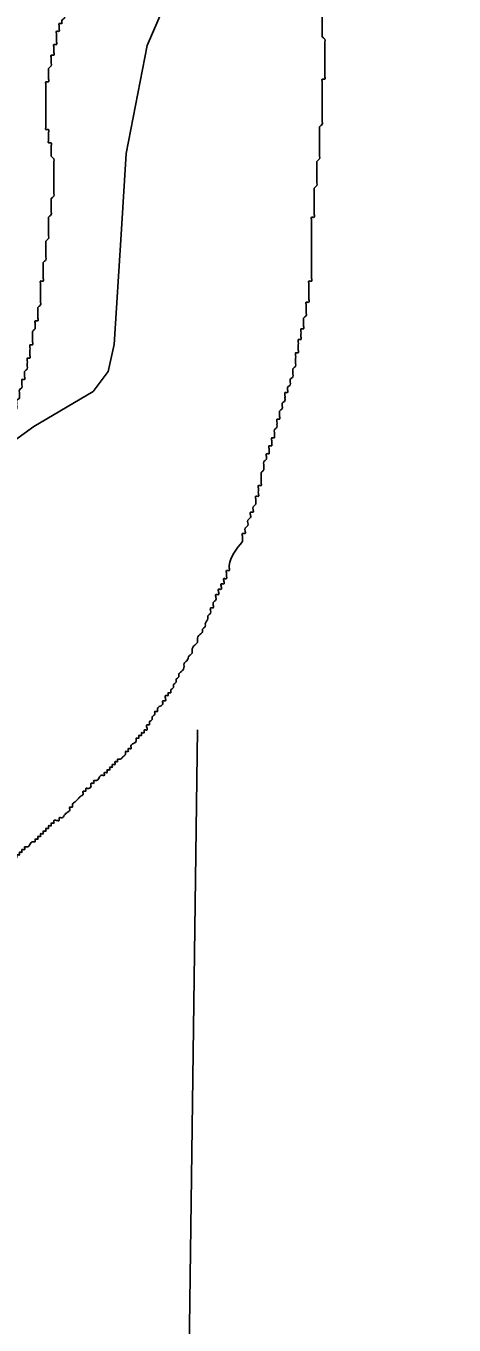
# Model space of a CAD drawing. Extents: x 813775 to 1157140, y 1757555 to 1979907.
# Drawn here: x 1017285 to 1018184, y 1868254 to 1870983 of the extents above; entities that cross this region are included whole.
import ezdxf

# ---------------------------------------------------------------- set-up
doc = ezdxf.new("R2010")
doc.units = 0
for name, color, linetype in [('Level 2', 7, 'Continuous'), ('Level 35', 7, 'Continuous'), ('Level 5', 7, 'Continuous')]:
    doc.layers.add(name, color=color, linetype=linetype)

msp = doc.modelspace()

# ---------------------------------------------------------------- linework, layer by layer
at = {"layer": 'Level 2'}
msp.add_lwpolyline([(1017240.8, 1870097.9), (1017301.8, 1870142), (1017425.8, 1870215.5), (1017457.3, 1870257.5), (1017469.9, 1870314.3), (1017484.6, 1870545.4), (1017495.1, 1870715.5), (1017539.2, 1870942.4), (1017604.4, 1871093.7), (1017772.5, 1871438.2), (1017909.1, 1871717.7), (1018020.5, 1871984.5), (1018184, 1872379.1)], dxfattribs=at)
at = {"layer": 'Level 35'}
for points in [[(1017968.5, 1871452.2), (1017982.4, 1871482.1), (1017968.5, 1871457.8), (1017968.5, 1871452.2), (1017968.5, 1871446.7), (1017968.5, 1871441.1), (1017968.5, 1871435.5), (1017968.5, 1871429.9), (1017962.9, 1871424.3), (1017962.9, 1871418.7), (1017962.9, 1871413.2), (1017962.9, 1871407.6), (1017962.9, 1871402), (1017962.9, 1871396.4), (1017957.3, 1871396.4), (1017957.3, 1871390.8), (1017957.3, 1871385.3), (1017957.3, 1871379.7), (1017957.3, 1871374.1), (1017957.3, 1871368.5), (1017957.3, 1871362.9), (1017951.7, 1871362.9), (1017951.7, 1871357.3), (1017951.7, 1871351.8), (1017951.7, 1871346.2), (1017951.7, 1871340.6), (1017946.1, 1871335), (1017946.1, 1871329.4), (1017946.1, 1871323.9), (1017946.1, 1871318.3), (1017940.6, 1871318.3), (1017940.6, 1871312.7), (1017940.6, 1871307.1), (1017940.6, 1871301.5), (1017940.6, 1871295.9), (1017935, 1871290.4), (1017935, 1871284.8), (1017935, 1871279.2), (1017935, 1871273.6), (1017935, 1871268), (1017929.4, 1871262.5), (1017929.4, 1871256.9), (1017929.4, 1871251.3), (1017929.4, 1871245.7), (1017929.4, 1871240.1), (1017929.4, 1871234.5), (1017929.4, 1871229), (1017929.4, 1871223.4), (1017929.4, 1871217.8), (1017929.4, 1871212.2), (1017929.4, 1871206.6), (1017923.8, 1871201.1), (1017923.8, 1871195.5), (1017923.8, 1871189.9), (1017923.8, 1871184.3), (1017923.8, 1871178.7), (1017923.8, 1871173.1), (1017923.8, 1871167.6), (1017923.8, 1871162), (1017923.8, 1871156.4), (1017923.8, 1871145.2), (1017923.8, 1871139.7), (1017923.8, 1871134.1), (1017923.8, 1871128.5), (1017923.8, 1871122.9), (1017918.2, 1871117.3), (1017918.2, 1871111.7), (1017918.2, 1871106.2), (1017918.2, 1871100.6), (1017918.2, 1871095), (1017918.2, 1871089.4), (1017918.2, 1871083.8), (1017918.2, 1871078.2), (1017918.2, 1871072.7), (1017918.2, 1871067.1), (1017912.7, 1871067.1), (1017912.7, 1871061.5), (1017912.7, 1871055.9), (1017912.7, 1871050.3), (1017912.7, 1871044.8), (1017912.7, 1871039.2), (1017912.7, 1871033.6), (1017907.1, 1871028), (1017907.1, 1871022.4), (1017907.1, 1871016.8), (1017907.1, 1871011.3), (1017907.1, 1871005.7), (1017907.1, 1871000.1), (1017907.1, 1870994.5), (1017907.1, 1870988.9), (1017907.1, 1870983.4)], [(1017533.3, 1871245.7), (1017533.3, 1871240.1), (1017527.7, 1871240.1), (1017527.7, 1871234.5), (1017522.1, 1871234.5), (1017522.1, 1871229), (1017516.5, 1871229), (1017516.5, 1871223.4), (1017511, 1871223.4), (1017511, 1871217.8), (1017505.4, 1871212.2), (1017505.4, 1871206.6), (1017499.8, 1871206.6), (1017494.2, 1871201.1), (1017494.2, 1871195.5), (1017488.7, 1871189.9), (1017483.1, 1871184.3), (1017483.1, 1871178.7), (1017477.5, 1871178.7), (1017477.5, 1871173.1), (1017471.9, 1871173.1), (1017471.9, 1871167.6), (1017466.3, 1871162), (1017460.8, 1871156.4), (1017460.8, 1871150.8), (1017455.2, 1871145.2), (1017449.6, 1871139.7), (1017449.6, 1871134.1), (1017444, 1871134.1), (1017444, 1871128.5), (1017438.4, 1871122.9), (1017438.4, 1871117.3), (1017432.9, 1871117.3), (1017432.9, 1871111.7), (1017427.3, 1871106.2), (1017421.7, 1871100.6), (1017421.7, 1871095), (1017416.1, 1871089.4), (1017416.1, 1871083.8), (1017410.5, 1871078.2), (1017410.5, 1871072.7), (1017405, 1871067.1), (1017399.4, 1871061.5), (1017399.4, 1871055.9), (1017393.8, 1871050.3), (1017388.2, 1871044.8), (1017388.2, 1871039.2), (1017382.6, 1871033.6), (1017377.1, 1871028), (1017377.1, 1871022.4), (1017371.5, 1871016.8), (1017371.5, 1871011.3), (1017365.9, 1871011.3), (1017365.9, 1871005.7), (1017365.9, 1871000.1), (1017360.3, 1870994.5), (1017360.3, 1870988.9), (1017354.8, 1870988.9), (1017354.8, 1870983.4), (1017354.8, 1870977.8), (1017354.8, 1870972.2), (1017349.2, 1870972.2), (1017349.2, 1870966.6), (1017349.2, 1870961), (1017349.2, 1870955.4), (1017349.2, 1870949.9), (1017349.2, 1870944.3), (1017343.6, 1870944.3), (1017343.6, 1870938.7), (1017343.6, 1870933.1), (1017343.6, 1870927.5), (1017343.6, 1870922), (1017338, 1870922), (1017338, 1870916.4), (1017338, 1870910.8), (1017338, 1870905.2), (1017338, 1870899.6), (1017332.4, 1870894), (1017332.4, 1870888.5), (1017332.4, 1870882.9), (1017332.4, 1870877.3), (1017332.4, 1870871.7), (1017332.4, 1870866.1), (1017326.9, 1870866.1), (1017326.9, 1870860.6), (1017326.9, 1870855), (1017326.9, 1870849.4), (1017326.9, 1870843.8), (1017326.9, 1870838.2), (1017326.9, 1870832.6), (1017326.9, 1870827.1)], [(1017907.1, 1870983.4), (1017907.1, 1870977.8), (1017907.1, 1870972.2), (1017907.1, 1870966.6), (1017907.1, 1870961), (1017912.7, 1870955.4), (1017912.7, 1870949.9), (1017912.7, 1870944.3), (1017912.7, 1870938.7), (1017912.7, 1870933.1), (1017912.7, 1870927.5), (1017912.7, 1870922), (1017912.7, 1870916.4), (1017912.7, 1870910.8), (1017912.7, 1870905.2), (1017912.7, 1870899.6), (1017912.7, 1870894), (1017912.7, 1870888.5), (1017912.7, 1870882.9), (1017912.7, 1870877.3), (1017912.7, 1870871.7), (1017907.1, 1870871.7), (1017907.1, 1870866.1), (1017907.1, 1870860.6), (1017907.1, 1870855), (1017907.1, 1870849.4), (1017907.1, 1870843.8), (1017907.1, 1870838.2), (1017907.1, 1870832.6), (1017907.1, 1870827.1), (1017907.1, 1870821.5), (1017907.1, 1870815.9), (1017907.1, 1870810.3), (1017907.1, 1870804.7), (1017907.1, 1870799.2), (1017907.1, 1870793.6), (1017907.1, 1870788), (1017907.1, 1870782.4), (1017907.1, 1870776.8), (1017901.5, 1870771.2), (1017901.5, 1870765.7), (1017901.5, 1870760.1), (1017901.5, 1870754.5), (1017901.5, 1870748.9), (1017901.5, 1870743.3), (1017901.5, 1870737.8), (1017901.5, 1870732.2), (1017901.5, 1870726.6), (1017901.5, 1870721), (1017901.5, 1870715.4), (1017901.5, 1870709.8), (1017901.5, 1870704.3), (1017895.9, 1870698.7), (1017895.9, 1870693.1), (1017895.9, 1870687.5), (1017895.9, 1870681.9), (1017895.9, 1870676.4), (1017895.9, 1870670.8), (1017895.9, 1870665.2), (1017895.9, 1870659.6), (1017895.9, 1870654), (1017895.9, 1870648.4), (1017890.4, 1870642.9), (1017890.4, 1870637.3), (1017890.4, 1870631.7), (1017890.4, 1870626.1), (1017890.4, 1870620.5), (1017890.4, 1870615), (1017890.4, 1870609.4), (1017890.4, 1870603.8), (1017890.4, 1870598.2), (1017890.4, 1870592.6), (1017890.4, 1870587), (1017890.4, 1870581.5), (1017884.8, 1870581.5), (1017884.8, 1870575.9), (1017884.8, 1870570.3), (1017884.8, 1870564.7), (1017884.8, 1870559.1), (1017884.8, 1870553.6), (1017884.8, 1870548), (1017884.8, 1870542.4), (1017884.8, 1870536.8), (1017884.8, 1870531.2), (1017884.8, 1870525.6), (1017884.8, 1870520.1), (1017884.8, 1870514.5), (1017884.8, 1870508.9), (1017884.8, 1870503.3), (1017884.8, 1870497.7), (1017884.8, 1870492.2)], [(1017326.9, 1870827.1), (1017326.9, 1870821.5), (1017326.9, 1870815.9), (1017326.9, 1870810.3), (1017326.9, 1870804.7), (1017326.9, 1870799.2), (1017326.9, 1870793.6), (1017326.9, 1870788), (1017326.9, 1870782.4), (1017326.9, 1870776.8), (1017326.9, 1870771.2), (1017326.9, 1870765.7), (1017332.4, 1870765.7), (1017332.4, 1870760.1), (1017332.4, 1870754.5), (1017332.4, 1870748.9), (1017332.4, 1870743.3), (1017332.4, 1870737.8), (1017338, 1870737.8), (1017338, 1870732.2), (1017338, 1870726.6), (1017338, 1870721), (1017338, 1870715.4), (1017338, 1870709.8), (1017343.6, 1870704.3), (1017343.6, 1870698.7), (1017343.6, 1870693.1), (1017343.6, 1870687.5), (1017343.6, 1870681.9), (1017343.6, 1870676.4), (1017343.6, 1870670.8), (1017343.6, 1870665.2), (1017343.6, 1870659.6), (1017343.6, 1870654), (1017343.6, 1870648.4), (1017343.6, 1870642.9), (1017343.6, 1870637.3), (1017343.6, 1870631.7), (1017343.6, 1870626.1), (1017338, 1870620.5), (1017338, 1870615), (1017338, 1870609.4), (1017338, 1870603.8), (1017338, 1870598.2), (1017338, 1870592.6), (1017338, 1870587), (1017332.4, 1870581.5), (1017332.4, 1870575.9), (1017332.4, 1870570.3), (1017332.4, 1870564.7), (1017332.4, 1870559.1), (1017332.4, 1870553.6), (1017332.4, 1870548), (1017332.4, 1870542.4), (1017332.4, 1870536.8), (1017326.9, 1870531.2), (1017326.9, 1870525.6), (1017326.9, 1870520.1), (1017326.9, 1870514.5), (1017326.9, 1870508.9), (1017326.9, 1870503.3), (1017326.9, 1870497.7), (1017326.9, 1870492.2), (1017321.3, 1870486.6), (1017321.3, 1870481), (1017321.3, 1870475.4), (1017321.3, 1870469.8), (1017321.3, 1870464.2), (1017321.3, 1870458.7), (1017321.3, 1870453.1), (1017321.3, 1870447.5), (1017315.7, 1870447.5), (1017315.7, 1870441.9), (1017315.7, 1870436.3), (1017315.7, 1870430.8), (1017315.7, 1870425.2), (1017315.7, 1870419.6), (1017315.7, 1870414), (1017315.7, 1870408.4), (1017315.7, 1870402.8), (1017315.7, 1870397.3), (1017310.1, 1870391.7), (1017310.1, 1870386.1), (1017310.1, 1870380.5), (1017310.1, 1870374.9), (1017310.1, 1870369.4), (1017310.1, 1870363.8), (1017304.5, 1870363.8), (1017304.5, 1870358.2), (1017304.5, 1870352.6), (1017304.5, 1870347)], [(1017884.8, 1870492.2), (1017884.8, 1870486.6), (1017884.8, 1870481), (1017884.8, 1870475.4), (1017884.8, 1870469.8), (1017884.8, 1870464.2), (1017884.8, 1870458.7), (1017884.8, 1870453.1), (1017884.8, 1870447.5), (1017879.2, 1870447.5), (1017879.2, 1870441.9), (1017879.2, 1870436.3), (1017879.2, 1870430.8), (1017879.2, 1870425.2), (1017879.2, 1870419.6), (1017879.2, 1870414), (1017879.2, 1870408.4), (1017879.2, 1870402.8), (1017873.6, 1870402.8), (1017873.6, 1870397.3), (1017873.6, 1870391.7), (1017873.6, 1870386.1), (1017873.6, 1870380.5), (1017873.6, 1870374.9), (1017868, 1870369.4), (1017868, 1870363.8), (1017868, 1870358.2), (1017868, 1870352.6), (1017868, 1870347), (1017862.5, 1870347), (1017862.5, 1870341.4), (1017862.5, 1870335.9), (1017862.5, 1870330.3), (1017862.5, 1870324.7), (1017856.9, 1870324.7), (1017856.9, 1870319.1), (1017856.9, 1870313.5), (1017856.9, 1870307.9), (1017856.9, 1870302.4), (1017856.9, 1870296.8), (1017851.3, 1870296.8), (1017851.3, 1870291.2), (1017851.3, 1870285.6), (1017851.3, 1870280), (1017851.3, 1870274.5), (1017851.3, 1870268.9), (1017845.7, 1870263.3), (1017845.7, 1870257.7), (1017845.7, 1870252.1), (1017845.7, 1870246.5), (1017840.1, 1870241), (1017840.1, 1870235.4), (1017840.1, 1870229.8), (1017834.6, 1870224.2), (1017834.6, 1870218.6), (1017834.6, 1870213.1), (1017829, 1870213.1), (1017829, 1870207.5), (1017829, 1870201.9), (1017829, 1870196.3), (1017823.4, 1870190.7), (1017823.4, 1870185.1), (1017823.4, 1870179.6), (1017817.8, 1870174), (1017817.8, 1870168.4), (1017817.8, 1870162.8), (1017817.8, 1870157.2), (1017812.2, 1870157.2), (1017812.2, 1870151.7), (1017812.2, 1870146.1), (1017812.2, 1870140.5), (1017806.7, 1870134.9), (1017806.7, 1870129.3), (1017806.7, 1870123.7), (1017806.7, 1870118.2), (1017801.1, 1870118.2), (1017801.1, 1870112.6), (1017801.1, 1870107), (1017801.1, 1870101.4), (1017795.5, 1870101.4), (1017795.5, 1870095.8), (1017795.5, 1870090.3), (1017795.5, 1870084.7), (1017789.9, 1870084.7), (1017789.9, 1870079.1), (1017789.9, 1870073.5), (1017784.3, 1870067.9), (1017784.3, 1870062.3), (1017784.3, 1870056.8), (1017784.3, 1870051.2), (1017778.8, 1870045.6)], [(1017304.5, 1870347), (1017299, 1870341.4), (1017299, 1870335.9), (1017299, 1870330.3), (1017299, 1870324.7), (1017299, 1870319.1), (1017299, 1870313.5), (1017293.4, 1870313.5), (1017293.4, 1870307.9), (1017293.4, 1870302.4), (1017293.4, 1870296.8), (1017293.4, 1870291.2), (1017293.4, 1870285.6), (1017287.8, 1870285.6), (1017287.8, 1870280), (1017287.8, 1870274.5), (1017287.8, 1870268.9), (1017287.8, 1870263.3), (1017282.2, 1870257.7), (1017282.2, 1870252.1), (1017282.2, 1870246.5), (1017282.2, 1870241), (1017276.6, 1870241), (1017276.6, 1870235.4), (1017276.6, 1870229.8), (1017276.6, 1870224.2), (1017271.1, 1870218.6), (1017271.1, 1870213.1), (1017271.1, 1870207.5), (1017271.1, 1870201.9), (1017265.5, 1870196.3), (1017265.5, 1870190.7), (1017265.5, 1870185.1), (1017265.5, 1870179.6), (1017259.9, 1870179.6), (1017259.9, 1870174), (1017259.9, 1870168.4), (1017254.3, 1870162.8), (1017254.3, 1870157.2), (1017254.3, 1870151.7), (1017248.7, 1870146.1), (1017248.7, 1870140.5), (1017248.7, 1870134.9), (1017243.2, 1870134.9), (1017243.2, 1870129.3), (1017243.2, 1870123.7), (1017237.6, 1870118.2), (1017232, 1870112.6), (1017232, 1870107), (1017226.4, 1870101.4), (1017226.4, 1870095.8), (1017220.9, 1870095.8), (1017220.9, 1870090.3), (1017220.9, 1870084.7), (1017215.3, 1870084.7), (1017209.7, 1870079.1), (1017204.1, 1870073.5), (1017198.5, 1870067.9), (1017198.5, 1870062.3), (1017193, 1870062.3), (1017193, 1870056.8), (1017187.4, 1870056.8), (1017187.4, 1870051.2), (1017181.8, 1870051.2), (1017181.8, 1870045.6), (1017176.2, 1870045.6), (1017176.2, 1870040), (1017170.6, 1870040), (1017170.6, 1870034.4), (1017165.1, 1870034.4), (1017165.1, 1870028.9), (1017159.5, 1870028.9), (1017159.5, 1870023.3), (1017153.9, 1870017.7), (1017148.3, 1870012.1), (1017148.3, 1870006.5), (1017142.7, 1870006.5), (1017142.7, 1870000.9), (1017137.2, 1870000.9), (1017137.2, 1869995.4), (1017131.6, 1869989.8), (1017126, 1869984.2), (1017126, 1869978.6), (1017120.4, 1869978.6), (1017120.4, 1869973), (1017114.8, 1869973), (1017114.8, 1869967.5), (1017109.3, 1869961.9), (1017103.7, 1869956.3), (1017098.1, 1869950.7), (1017092.5, 1869945.1)], [(1017778.8, 1870045.6), (1017778.8, 1870040), (1017778.8, 1870034.4), (1017778.8, 1870028.9), (1017778.8, 1870023.3), (1017778.8, 1870017.7), (1017773.2, 1870017.7), (1017773.2, 1870012.1), (1017773.2, 1870006.5), (1017773.2, 1870000.9), (1017773.2, 1869995.4), (1017767.6, 1869995.4), (1017767.6, 1869989.8), (1017767.6, 1869984.2), (1017767.6, 1869978.6), (1017762, 1869973), (1017762, 1869967.5), (1017762, 1869961.9), (1017756.5, 1869961.9), (1017756.5, 1869956.3), (1017756.5, 1869950.7), (1017750.9, 1869945.1), (1017750.9, 1869939.5), (1017750.9, 1869934), (1017745.3, 1869928.4), (1017745.3, 1869922.8), (1017745.3, 1869917.2), (1017739.7, 1869917.2), (1017739.7, 1869911.6), (1017739.7, 1869906.1), (1017739.7, 1869900.5)], [(1017739.7, 1869900.5), (1017711.8, 1869850.2), (1017711.8, 1869844.7), (1017711.8, 1869839.1), (1017706.2, 1869839.1), (1017706.2, 1869833.5), (1017706.2, 1869827.9), (1017706.2, 1869822.3), (1017700.7, 1869822.3), (1017700.7, 1869816.7), (1017700.7, 1869811.2), (1017695.1, 1869811.2), (1017695.1, 1869805.6), (1017695.1, 1869800), (1017689.5, 1869800), (1017689.5, 1869794.4), (1017689.5, 1869788.8), (1017683.9, 1869788.8), (1017683.9, 1869783.3), (1017683.9, 1869777.7), (1017678.3, 1869772.1), (1017678.3, 1869766.5), (1017678.3, 1869760.9), (1017672.8, 1869760.9), (1017672.8, 1869755.3), (1017672.8, 1869749.8), (1017667.2, 1869744.2), (1017667.2, 1869738.6), (1017661.6, 1869727.4), (1017661.6, 1869721.9), (1017656, 1869716.3), (1017656, 1869710.7), (1017650.4, 1869705.1), (1017644.9, 1869693.9), (1017644.9, 1869688.4), (1017639.3, 1869682.8), (1017633.7, 1869671.6), (1017633.7, 1869666), (1017628.1, 1869660.5), (1017622.6, 1869649.3), (1017617, 1869643.7), (1017617, 1869638.1), (1017611.4, 1869627), (1017605.8, 1869621.4), (1017605.8, 1869615.8), (1017600.2, 1869610.2), (1017600.2, 1869604.6), (1017594.7, 1869599.1), (1017594.7, 1869593.5), (1017589.1, 1869587.9), (1017589.1, 1869582.3), (1017583.5, 1869582.3), (1017583.5, 1869576.7), (1017577.9, 1869576.7), (1017577.9, 1869571.1), (1017577.9, 1869565.6), (1017572.3, 1869565.6), (1017572.3, 1869560), (1017566.8, 1869554.4), (1017561.2, 1869548.8), (1017561.2, 1869543.2), (1017555.6, 1869543.2), (1017555.6, 1869537.6), (1017550, 1869532.1), (1017550, 1869526.5), (1017544.4, 1869520.9), (1017544.4, 1869515.3), (1017538.9, 1869515.3), (1017538.9, 1869509.7), (1017538.9, 1869504.2), (1017533.3, 1869504.2), (1017533.3, 1869498.6), (1017527.7, 1869498.6), (1017527.7, 1869493), (1017522.1, 1869493), (1017522.1, 1869487.4), (1017516.5, 1869487.4), (1017516.5, 1869481.8), (1017511, 1869476.2), (1017505.4, 1869470.7), (1017505.4, 1869465.1), (1017499.8, 1869465.1), (1017499.8, 1869459.5), (1017494.2, 1869459.5), (1017494.2, 1869453.9), (1017488.7, 1869448.3), (1017483.1, 1869442.8), (1017477.5, 1869442.8), (1017477.5, 1869437.2)], [(1017477.5, 1869437.2), (1017471.9, 1869437.2), (1017471.9, 1869431.6), (1017466.3, 1869431.6), (1017466.3, 1869426), (1017460.8, 1869426), (1017460.8, 1869420.4), (1017455.2, 1869420.4), (1017455.2, 1869414.8), (1017449.6, 1869414.8), (1017449.6, 1869409.3), (1017444, 1869409.3), (1017438.4, 1869403.7), (1017432.9, 1869398.1), (1017427.3, 1869398.1), (1017427.3, 1869392.5), (1017421.7, 1869392.5), (1017421.7, 1869386.9), (1017416.1, 1869381.4), (1017410.5, 1869381.4), (1017410.5, 1869375.8), (1017405, 1869375.8), (1017405, 1869370.2), (1017399.4, 1869364.6), (1017393.8, 1869359), (1017388.2, 1869353.4), (1017382.6, 1869347.9), (1017382.6, 1869342.3), (1017377.1, 1869342.3), (1017377.1, 1869336.7), (1017371.5, 1869331.1), (1017365.9, 1869325.5), (1017360.3, 1869320), (1017354.8, 1869320), (1017354.8, 1869314.4), (1017349.2, 1869314.4), (1017343.6, 1869314.4), (1017343.6, 1869308.8), (1017338, 1869308.8), (1017338, 1869303.2), (1017332.4, 1869303.2), (1017332.4, 1869297.6), (1017326.9, 1869297.6), (1017326.9, 1869292), (1017321.3, 1869292), (1017321.3, 1869286.5), (1017315.7, 1869286.5), (1017315.7, 1869280.9), (1017310.1, 1869280.9), (1017310.1, 1869275.3), (1017304.5, 1869275.3), (1017304.5, 1869269.7), (1017299, 1869269.7), (1017293.4, 1869264.1), (1017287.8, 1869258.6), (1017282.2, 1869258.6), (1017282.2, 1869253), (1017276.6, 1869253), (1017276.6, 1869247.4), (1017271.1, 1869247.4), (1017271.1, 1869241.8), (1017265.5, 1869241.8), (1017265.5, 1869236.2), (1017259.9, 1869236.2), (1017259.9, 1869230.6), (1017254.3, 1869230.6), (1017248.7, 1869225.1), (1017243.2, 1869219.5), (1017237.6, 1869213.9), (1017232, 1869208.3), (1017226.4, 1869208.3), (1017226.4, 1869202.7), (1017220.9, 1869202.7), (1017220.9, 1869197.2), (1017215.3, 1869197.2), (1017215.3, 1869191.6), (1017209.7, 1869191.6), (1017209.7, 1869186), (1017204.1, 1869186), (1017204.1, 1869180.4), (1017198.5, 1869180.4), (1017198.5, 1869174.8), (1017193, 1869174.8), (1017193, 1869169.2), (1017187.4, 1869169.2), (1017187.4, 1869163.7), (1017181.8, 1869163.7), (1017181.8, 1869158.1), (1017176.2, 1869158.1), (1017170.6, 1869152.5), (1017165.1, 1869152.5)]]:
    msp.add_spline(points, degree=3, dxfattribs=at)
at = {"layer": 'Level 5'}
msp.add_lwpolyline([(1017645.4, 1869504.6), (1017620.1, 1867624.8)], dxfattribs=at)

doc.saveas('drawing.dxf')
